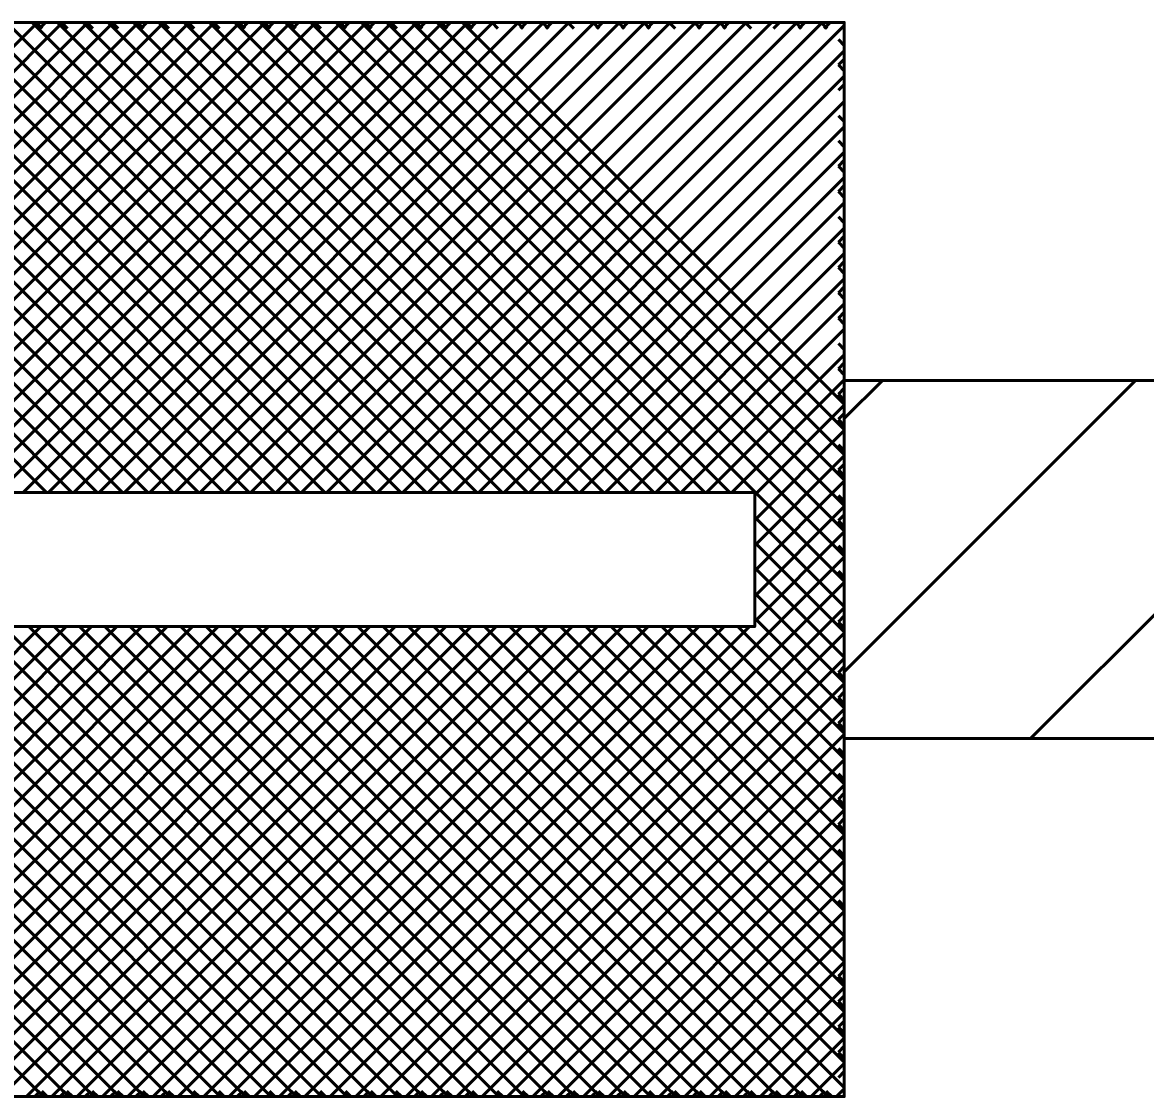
# Model space of a CAD drawing. Extents: x -32 to 824, y -6 to 538.
# Drawn here: x 210.92 to 218.45, y 456.12 to 463.32 of the extents above; entities that cross this region are included whole.
import ezdxf

# ---------------------------------------------------------------- set-up
doc = ezdxf.new("R2010")
doc.units = 0
doc.header["$LTSCALE"] = 1.1
doc.layers.add('1', color=7, linetype='Continuous', lineweight=53)

msp = doc.modelspace()

# ---------------------------------------------------------------- linework, layer by layer
at = {"layer": '1'}
for p, q in [((207.871, 460.171), (211.021, 463.321)), ((211.082, 460.171), (207.932, 463.321)), ((208.04, 460.171), (211.19, 463.321)), ((211.252, 460.171), (208.102, 463.321)), ((208.21, 460.171), (211.36, 463.321)), ((211.422, 460.171), (208.272, 463.321)), ((208.38, 460.171), (211.53, 463.321)), ((211.591, 460.171), (208.442, 463.321)), ((208.55, 460.171), (211.7, 463.321)), ((211.761, 460.171), (208.611, 463.321)), ((208.719, 460.171), (211.869, 463.321)), ((211.931, 460.171), (208.781, 463.321)), ((208.889, 460.171), (212.039, 463.321)), ((212.101, 460.171), (208.951, 463.321)), ((209.059, 460.171), (212.209, 463.321)), ((212.27, 460.171), (209.12, 463.321)), ((209.228, 460.171), (212.378, 463.321)), ((212.44, 460.171), (209.29, 463.321)), ((209.398, 460.171), (212.548, 463.321)), ((212.61, 460.171), (209.46, 463.321)), ((209.568, 460.171), (212.718, 463.321)), ((212.779, 460.171), (209.629, 463.321)), ((209.737, 460.171), (212.887, 463.321)), ((212.949, 460.171), (209.799, 463.321)), ((209.907, 460.171), (213.057, 463.321)), ((213.119, 460.171), (209.969, 463.321)), ((210.077, 460.171), (213.227, 463.321)), ((213.288, 460.171), (210.139, 463.321)), ((210.247, 460.171), (213.397, 463.321)), ((213.458, 460.171), (210.308, 463.321)), ((210.416, 460.171), (213.566, 463.321)), ((213.628, 460.171), (210.478, 463.321)), ((210.586, 460.171), (213.736, 463.321)), ((213.798, 460.171), (210.648, 463.321)), ((210.756, 460.171), (213.906, 463.321)), ((213.967, 460.171), (210.817, 463.321)), ((210.925, 460.171), (214.075, 463.321)), ((214.137, 460.171), (210.987, 463.321)), ((211.054, 463.281), (211.014, 463.321)), ((211.036, 463.281), (211.075, 463.321)), ((211.095, 460.171), (214.245, 463.321)), ((214.307, 460.171), (211.157, 463.321)), ((211.224, 463.281), (211.184, 463.321)), ((211.265, 460.171), (214.415, 463.321)), ((214.477, 460.171), (211.327, 463.321)), ((211.393, 463.281), (211.353, 463.321)), ((211.435, 460.171), (214.585, 463.321)), ((214.646, 460.171), (211.496, 463.321)), ((211.563, 463.281), (211.523, 463.321)), ((211.604, 460.171), (214.754, 463.321)), ((214.816, 460.171), (211.666, 463.321)), ((211.733, 463.281), (211.693, 463.321)), ((211.714, 463.281), (211.754, 463.321)), ((211.774, 460.171), (214.924, 463.321)), ((214.986, 460.171), (211.836, 463.321)), ((211.902, 463.281), (211.863, 463.321)), ((211.944, 460.171), (215.094, 463.321)), ((215.155, 460.171), (212.005, 463.321)), ((212.072, 463.281), (212.032, 463.321)), ((212.113, 460.171), (215.263, 463.321)), ((215.325, 460.171), (212.175, 463.321)), ((212.242, 463.281), (212.202, 463.321)), ((212.283, 460.171), (215.433, 463.321)), ((215.495, 460.171), (212.345, 463.321)), ((212.412, 463.281), (212.372, 463.321)), ((212.393, 463.281), (212.433, 463.321)), ((212.453, 460.171), (215.603, 463.321)), ((215.664, 460.171), (212.514, 463.321)), ((212.581, 463.281), (212.541, 463.321)), ((212.563, 463.281), (212.603, 463.321)), ((212.622, 460.171), (215.772, 463.321)), ((216.43, 459.575), (212.684, 463.321)), ((212.751, 463.281), (212.711, 463.321)), ((212.733, 463.281), (212.772, 463.321)), ((212.792, 460.171), (215.942, 463.321)), ((216.43, 459.745), (212.854, 463.321)), ((212.921, 463.281), (212.881, 463.321)), ((212.962, 460.171), (216.112, 463.321)), ((216.43, 459.914), (213.024, 463.321)), ((213.09, 463.281), (213.051, 463.321)), ((213.072, 463.281), (213.112, 463.321)), ((213.132, 460.171), (216.282, 463.321)), ((216.43, 460.084), (213.193, 463.321)), ((213.26, 463.281), (213.22, 463.321)), ((213.242, 463.281), (213.282, 463.321)), ((213.301, 460.171), (216.43, 463.3)), ((216.43, 460.254), (213.363, 463.321)), ((213.43, 463.281), (213.39, 463.321)), ((216.43, 460.424), (213.533, 463.321)), ((213.6, 463.281), (213.56, 463.321)), ((213.581, 463.281), (213.621, 463.321)), ((216.43, 460.593), (213.702, 463.321)), ((213.769, 463.281), (213.729, 463.321)), ((213.751, 463.281), (213.791, 463.321)), ((216.43, 460.763), (213.872, 463.321)), ((213.939, 463.281), (213.899, 463.321)), ((213.921, 463.281), (213.96, 463.321)), ((214.109, 463.281), (214.069, 463.321)), ((214.278, 463.281), (214.239, 463.321)), ((214.26, 463.281), (214.3, 463.321)), ((214.448, 463.281), (214.408, 463.321)), ((214.43, 463.281), (214.47, 463.321)), ((214.618, 463.281), (214.578, 463.321)), ((214.787, 463.281), (214.748, 463.321)), ((214.769, 463.281), (214.809, 463.321)), ((214.957, 463.281), (214.917, 463.321)), ((214.939, 463.281), (214.979, 463.321)), ((215.127, 463.281), (215.087, 463.321)), ((215.109, 463.281), (215.148, 463.321)), ((215.297, 463.281), (215.257, 463.321)), ((215.466, 463.281), (215.426, 463.321)), ((215.448, 463.281), (215.488, 463.321)), ((215.636, 463.281), (215.596, 463.321)), ((215.618, 463.281), (215.657, 463.321)), ((215.806, 463.281), (215.766, 463.321)), ((215.957, 463.281), (215.997, 463.321)), ((216.145, 463.281), (216.105, 463.321)), ((216.127, 463.281), (216.167, 463.321)), ((216.315, 463.281), (216.275, 463.321)), ((216.297, 463.281), (216.336, 463.321)), ((216.43, 463.166), (216.391, 463.206)), ((213.471, 460.171), (216.43, 463.131)), ((216.391, 463.036), (216.43, 463.076)), ((216.43, 462.996), (216.391, 463.036)), ((213.641, 460.171), (216.43, 462.961)), ((216.391, 462.867), (216.43, 462.906)), ((213.81, 460.171), (216.43, 462.791)), ((216.43, 462.657), (216.391, 462.696)), ((213.98, 460.171), (216.43, 462.622)), ((216.43, 462.487), (216.391, 462.527)), ((214.15, 460.171), (216.43, 462.452)), ((216.391, 462.358), (216.43, 462.397)), ((216.43, 462.317), (216.391, 462.357)), ((214.32, 460.171), (216.43, 462.282)), ((216.391, 462.188), (216.43, 462.228)), ((216.43, 462.148), (216.391, 462.187)), ((214.489, 460.171), (216.43, 462.113)), ((216.43, 461.978), (216.391, 462.018)), ((214.659, 460.171), (216.43, 461.943)), ((216.391, 461.848), (216.43, 461.888)), ((216.43, 461.808), (216.391, 461.848)), ((214.829, 460.171), (216.43, 461.773)), ((216.391, 461.679), (216.43, 461.718)), ((216.43, 461.639), (216.391, 461.678)), ((214.998, 460.171), (216.43, 461.603)), ((216.391, 461.509), (216.43, 461.549)), ((216.43, 461.469), (216.391, 461.509)), ((215.168, 460.171), (216.43, 461.434)), ((216.391, 461.339), (216.43, 461.379)), ((216.43, 461.299), (216.391, 461.339)), ((215.338, 460.171), (216.43, 461.264)), ((216.43, 461.129), (216.391, 461.169)), ((215.507, 460.171), (216.43, 461.094)), ((216.391, 461), (216.43, 461.04)), ((216.43, 460.96), (216.391, 460.999)), ((215.677, 460.171), (216.43, 460.925)), ((216.43, 460.666), (216.686, 460.921)), ((216.43, 458.969), (218.383, 460.921)), ((217.68, 458.521), (220.08, 460.921)), ((216.391, 460.83), (216.43, 460.87)), ((216.43, 460.79), (216.391, 460.83)), ((215.83, 460.155), (216.43, 460.755)), ((216.391, 460.661), (216.43, 460.7)), ((216.43, 460.62), (216.391, 460.66)), ((215.83, 459.985), (216.43, 460.585)), ((216.43, 460.451), (216.391, 460.49)), ((215.83, 459.815), (216.43, 460.415)), ((216.391, 460.321), (216.43, 460.361)), ((216.43, 460.281), (216.391, 460.321)), ((215.83, 459.646), (216.43, 460.246)), ((216.43, 460.111), (216.391, 460.151)), ((215.83, 459.476), (216.43, 460.076)), ((216.43, 459.405), (215.83, 460.005)), ((216.391, 459.982), (216.43, 460.021)), ((216.43, 459.942), (216.391, 459.981)), ((215.83, 459.306), (216.43, 459.906)), ((216.43, 459.236), (215.83, 459.836)), ((216.43, 459.772), (216.391, 459.812)), ((212.815, 456.121), (216.43, 459.737)), ((216.43, 459.066), (215.83, 459.666)), ((216.43, 459.602), (216.391, 459.642)), ((212.985, 456.121), (216.43, 459.567)), ((216.43, 458.896), (215.83, 459.496)), ((213.155, 456.121), (216.43, 459.397)), ((216.43, 458.727), (215.83, 459.327)), ((216.391, 459.303), (216.43, 459.343)), ((216.43, 459.263), (216.391, 459.302)), ((207.894, 456.121), (211.044, 459.271)), ((211.059, 456.121), (207.909, 459.271)), ((208.063, 456.121), (211.213, 459.271)), ((211.229, 456.121), (208.079, 459.271)), ((208.233, 456.121), (211.383, 459.271)), ((211.399, 456.121), (208.249, 459.271)), ((208.403, 456.121), (211.553, 459.271)), ((211.569, 456.121), (208.419, 459.271)), ((208.572, 456.121), (211.722, 459.271)), ((211.738, 456.121), (208.588, 459.271)), ((208.742, 456.121), (211.892, 459.271)), ((211.908, 456.121), (208.758, 459.271)), ((208.912, 456.121), (212.062, 459.271)), ((212.078, 456.121), (208.928, 459.271)), ((209.082, 456.121), (212.232, 459.271)), ((212.247, 456.121), (209.097, 459.271)), ((209.251, 456.121), (212.401, 459.271)), ((212.417, 456.121), (209.267, 459.271)), ((209.421, 456.121), (212.571, 459.271)), ((212.587, 456.121), (209.437, 459.271)), ((209.591, 456.121), (212.741, 459.271)), ((212.757, 456.121), (209.607, 459.271)), ((209.76, 456.121), (212.91, 459.271)), ((212.926, 456.121), (209.776, 459.271)), ((209.93, 456.121), (213.08, 459.271)), ((213.096, 456.121), (209.946, 459.271)), ((210.1, 456.121), (213.25, 459.271)), ((213.266, 456.121), (210.116, 459.271)), ((210.27, 456.121), (213.419, 459.271)), ((213.435, 456.121), (210.285, 459.271)), ((210.439, 456.121), (213.589, 459.271)), ((213.605, 456.121), (210.455, 459.271)), ((210.609, 456.121), (213.759, 459.271)), ((213.775, 456.121), (210.625, 459.271)), ((210.779, 456.121), (213.929, 459.271)), ((213.944, 456.121), (210.794, 459.271)), ((210.948, 456.121), (214.098, 459.271)), ((214.114, 456.121), (210.964, 459.271)), ((211.118, 456.121), (214.268, 459.271)), ((214.284, 456.121), (211.134, 459.271)), ((211.288, 456.121), (214.438, 459.271)), ((214.454, 456.121), (211.304, 459.271)), ((211.457, 456.121), (214.607, 459.271)), ((214.623, 456.121), (211.473, 459.271)), ((211.627, 456.121), (214.777, 459.271)), ((214.793, 456.121), (211.643, 459.271)), ((211.797, 456.121), (214.947, 459.271)), ((214.963, 456.121), (211.813, 459.271)), ((211.966, 456.121), (215.117, 459.271)), ((215.132, 456.121), (211.982, 459.271)), ((212.136, 456.121), (215.286, 459.271)), ((215.302, 456.121), (212.152, 459.271)), ((212.306, 456.121), (215.456, 459.271)), ((215.472, 456.121), (212.322, 459.271)), ((212.476, 456.121), (215.626, 459.271)), ((215.642, 456.121), (212.492, 459.271)), ((212.645, 456.121), (215.795, 459.271)), ((215.811, 456.121), (212.661, 459.271)), ((215.981, 456.121), (212.831, 459.271)), ((216.151, 456.121), (213.001, 459.271)), ((216.32, 456.121), (213.17, 459.271)), ((213.324, 456.121), (216.43, 459.228)), ((216.43, 456.181), (213.34, 459.271)), ((216.43, 456.351), (213.51, 459.271)), ((216.43, 456.52), (213.679, 459.271)), ((216.43, 456.69), (213.849, 459.271)), ((216.43, 456.86), (214.019, 459.271)), ((216.43, 457.029), (214.189, 459.271)), ((216.43, 457.199), (214.358, 459.271)), ((216.43, 457.369), (214.528, 459.271)), ((216.43, 457.539), (214.698, 459.271)), ((216.43, 457.708), (214.867, 459.271)), ((216.43, 457.878), (215.037, 459.271)), ((216.43, 458.048), (215.207, 459.271)), ((216.43, 458.217), (215.377, 459.271)), ((216.43, 458.387), (215.546, 459.271)), ((216.43, 458.557), (215.716, 459.271)), ((213.494, 456.121), (216.43, 459.058)), ((216.391, 458.963), (216.43, 459.003)), ((216.43, 458.923), (216.391, 458.963)), ((213.664, 456.121), (216.43, 458.888)), ((216.391, 458.794), (216.43, 458.833)), ((216.43, 458.754), (216.391, 458.793)), ((213.833, 456.121), (216.43, 458.718)), ((216.391, 458.624), (216.43, 458.664)), ((216.43, 458.584), (216.391, 458.624)), ((214.003, 456.121), (216.43, 458.549)), ((216.43, 458.414), (216.391, 458.454)), ((214.173, 456.121), (216.43, 458.379)), ((216.43, 458.244), (216.391, 458.284)), ((214.342, 456.121), (216.43, 458.209)), ((216.391, 458.115), (216.43, 458.155)), ((216.43, 458.075), (216.391, 458.114)), ((214.512, 456.121), (216.43, 458.04)), ((216.391, 457.945), (216.43, 457.985)), ((216.43, 457.905), (216.391, 457.945)), ((214.682, 456.121), (216.43, 457.87)), ((216.43, 457.735), (216.391, 457.775)), ((214.852, 456.121), (216.43, 457.7)), ((215.021, 456.121), (216.43, 457.53)), ((216.43, 457.396), (216.391, 457.436)), ((215.191, 456.121), (216.43, 457.361)), ((215.361, 456.121), (216.43, 457.191)), ((215.53, 456.121), (216.43, 457.021)), ((216.391, 456.927), (216.43, 456.967)), ((216.43, 456.887), (216.391, 456.927)), ((215.7, 456.121), (216.43, 456.852)), ((216.391, 456.757), (216.43, 456.797)), ((216.43, 456.717), (216.391, 456.757)), ((215.87, 456.121), (216.43, 456.682)), ((216.391, 456.588), (216.43, 456.627)), ((216.43, 456.547), (216.391, 456.587)), ((216.04, 456.121), (216.43, 456.512)), ((216.391, 456.418), (216.43, 456.458)), ((216.43, 456.378), (216.391, 456.417)), ((216.209, 456.121), (216.43, 456.343)), ((216.391, 456.248), (216.43, 456.288)), ((211.003, 456.121), (211.04, 456.158)), ((211.087, 456.121), (211.05, 456.158)), ((211.173, 456.121), (211.21, 456.158)), ((211.256, 456.121), (211.219, 456.158)), ((211.342, 456.121), (211.379, 456.158)), ((211.426, 456.121), (211.389, 456.158)), ((211.512, 456.121), (211.549, 456.158)), ((211.596, 456.121), (211.559, 456.158)), ((211.682, 456.121), (211.719, 456.158)), ((211.765, 456.121), (211.728, 456.158)), ((211.852, 456.121), (211.888, 456.158)), ((211.935, 456.121), (211.898, 456.158)), ((212.105, 456.121), (212.068, 456.158)), ((212.274, 456.121), (212.238, 456.158)), ((212.361, 456.121), (212.398, 456.158)), ((212.444, 456.121), (212.407, 456.158)), ((212.614, 456.121), (212.577, 456.158)), ((212.7, 456.121), (212.737, 456.158)), ((212.784, 456.121), (212.747, 456.158)), ((212.953, 456.121), (212.916, 456.158)), ((213.123, 456.121), (213.086, 456.158)), ((213.209, 456.121), (213.246, 456.158)), ((213.293, 456.121), (213.256, 456.158)), ((213.462, 456.121), (213.425, 456.158)), ((213.549, 456.121), (213.585, 456.158)), ((213.632, 456.121), (213.595, 456.158)), ((213.718, 456.121), (213.755, 456.158)), ((213.802, 456.121), (213.765, 456.158)), ((213.888, 456.121), (213.925, 456.158)), ((213.971, 456.121), (213.935, 456.158)), ((214.141, 456.121), (214.104, 456.158)), ((214.311, 456.121), (214.274, 456.158)), ((214.397, 456.121), (214.434, 456.158)), ((214.481, 456.121), (214.444, 456.158)), ((214.567, 456.121), (214.604, 456.158)), ((214.65, 456.121), (214.613, 456.158)), ((214.737, 456.121), (214.773, 456.158)), ((214.82, 456.121), (214.783, 456.158)), ((214.906, 456.121), (214.943, 456.158)), ((214.99, 456.121), (214.953, 456.158)), ((215.159, 456.121), (215.123, 456.158)), ((215.246, 456.121), (215.283, 456.158)), ((215.329, 456.121), (215.292, 456.158)), ((215.415, 456.121), (215.452, 456.158)), ((215.499, 456.121), (215.462, 456.158)), ((215.585, 456.121), (215.622, 456.158)), ((215.669, 456.121), (215.632, 456.158)), ((215.755, 456.121), (215.792, 456.158)), ((215.838, 456.121), (215.801, 456.158)), ((215.925, 456.121), (215.961, 456.158)), ((216.008, 456.121), (215.971, 456.158)), ((216.094, 456.121), (216.131, 456.158)), ((216.178, 456.121), (216.141, 456.158)), ((216.264, 456.121), (216.301, 456.158)), ((216.347, 456.121), (216.31, 456.158)), ((216.379, 456.121), (216.43, 456.173))]:
    msp.add_line(p, q, dxfattribs=at)
for points in [[(179.83, 458.521), (179.83, 460.921), (191.83, 463.321), (201.43, 463.321), (216.43, 463.321), (216.43, 460.921), (216.43, 458.521), (216.43, 456.121), (201.43, 456.121), (191.83, 456.121), (185.83, 457.321)], [(180.43, 459.271), (180.43, 460.171), (215.83, 460.171), (215.83, 459.271)]]:
    msp.add_lwpolyline(points, close=True, dxfattribs=at)
msp.add_lwpolyline([(216.43, 460.921), (226.63, 460.921), (226.63, 458.521), (216.43, 458.521)], dxfattribs=at)

doc.saveas('drawing.dxf')
